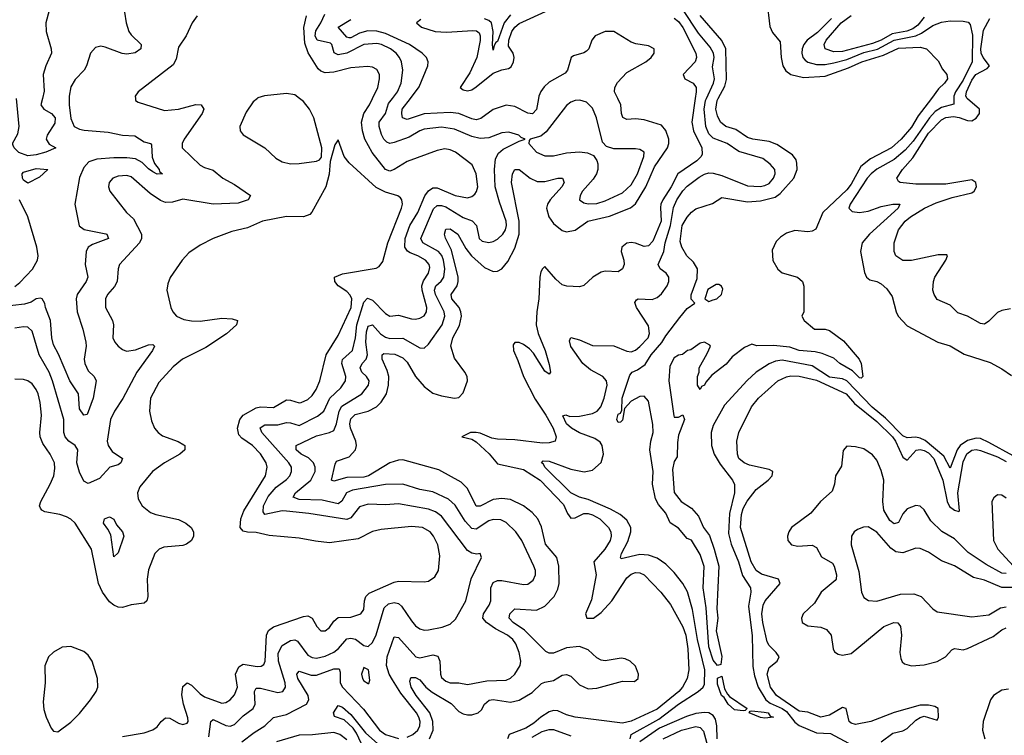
# Model space of a CAD drawing. Header units: inches. Extents: x 1694797 to 1849917, y 907313 to 1017959.
# Tile 447 of 656: x 1763353 to 1767921, y 967046 to 970365. Entities that reach past the tile are written whole.
import ezdxf

# ---------------------------------------------------------------- set-up
doc = ezdxf.new("R2010")
doc.units = ezdxf.units.IN
doc.header["$MEASUREMENT"] = 0
doc.layers.add('B7966', color=7, linetype='Continuous')
doc.layers.add('B7967', color=7, linetype='Continuous')

msp = doc.modelspace()

# ---------------------------------------------------------------- linework, layer by layer
at = {"layer": 'B7966', "color": 5}
for points, elevation in [([(1763582.7, 970000), (1763582.4, 969970), (1763590, 969906.8), (1763606.3, 969870), (1763630, 969856.6), (1763651.8, 969851.8), (1763763.6, 969843.6), (1763830, 969828.9), (1763886.7, 969826.7), (1763930, 969797.8), (1763959.3, 969790), (1763964.5, 969784.5), (1763967.9, 969727.9), (1763978, 969698), (1764000.3, 969670), (1764001.2, 969661.2), (1764014.8, 969650), (1763990, 969648.6), (1763970, 969658.9), (1763950, 969672.5), (1763921.7, 969701.7), (1763890, 969719.2), (1763850, 969724.6), (1763790, 969724.8), (1763710, 969718.7), (1763674.2, 969705.8), (1763650, 969679.4), (1763630, 969632.3), (1763608.6, 969510), (1763629.2, 969409.2), (1763651.4, 969391.4), (1763752.3, 969372.3), (1763757.3, 969370), (1763764.9, 969350), (1763690, 969321.8), (1763670, 969309.8), (1763660.7, 969290), (1763656.5, 969230), (1763669.6, 969170), (1763661.1, 969150), (1763619.3, 969090), (1763615.4, 969070), (1763618.8, 969010), (1763645.3, 968930), (1763659, 968870), (1763660.9, 968850), (1763652.1, 968790), (1763655.1, 968770), (1763670, 968736.9), (1763698, 968710), (1763708.3, 968690), (1763693.1, 968610), (1763666.5, 968533.5), (1763650, 968530.8), (1763630, 968559.7), (1763625, 968630), (1763584.8, 968690), (1763533.1, 968813.1), (1763510, 968856.9), (1763501.8, 968890), (1763495.6, 968970), (1763472, 969030), (1763468.9, 969048.9), (1763457.6, 969070), (1763450, 969073.8), (1763430, 969069.8), (1763405.4, 969054.6), (1763374.6, 969045.4), (1763267.6, 969032.4)], 640), ([(1763458.4, 970000), (1763451.6, 969970), (1763464.1, 969950), (1763500.6, 969930), (1763516.9, 969910), (1763515.6, 969884.4), (1763480.9, 969830), (1763475.2, 969810), (1763490, 969788.2), (1763521, 969770), (1763474.4, 969750), (1763430, 969737.7), (1763390, 969733.4), (1763348.9, 969748.9), (1763327.5, 969770), (1763322, 969782), (1763319.2, 969790), (1763344.1, 969835.9), (1763350.3, 969870), (1763338.5, 970000)], 620), ([(1763889.4, 970000), (1763890.8, 969990), (1763902.6, 969982.6), (1764024.1, 969944.1), (1764089.4, 969949.4), (1764170, 969972), (1764194.4, 969970), (1764207.3, 969950), (1764200.1, 969930), (1764116.3, 969810), (1764107.2, 969790), (1764106.5, 969770), (1764190.2, 969690), (1764210, 969678.7), (1764250, 969667.6), (1764294.7, 969630), (1764350, 969599.8), (1764423.7, 969550), (1764413.1, 969530), (1764366.5, 969513.5), (1764250, 969509), (1764110, 969532.5), (1764061.2, 969518.8), (1764030, 969517.7), (1764006.2, 969526.2), (1763958.3, 969558.3), (1763870, 969636.2), (1763850, 969642.8), (1763810, 969639.8), (1763785.5, 969630), (1763768.2, 969610), (1763764.4, 969590), (1763770.4, 969570), (1763848.4, 969470), (1763880.8, 969440.8), (1763917.8, 969370), (1763918, 969350), (1763908.4, 969330), (1763816.5, 969230), (1763809.2, 969210), (1763804.7, 969150), (1763792.6, 969127.4), (1763760.9, 969090), (1763751.3, 969070), (1763751.2, 969030), (1763783.8, 968970), (1763788.7, 968950), (1763785.3, 968890), (1763793.8, 968870), (1763810.2, 968850), (1763830, 968834.5), (1763847.9, 968827.9), (1763890, 968833.3), (1763950, 968856.6), (1763970, 968858.3), (1763978.9, 968850), (1763969.1, 968830), (1763896.1, 968730), (1763831.7, 968608.3), (1763792.2, 968550), (1763773.9, 968510), (1763759.4, 968410), (1763763.2, 968390), (1763781.6, 968361.6), (1763830.3, 968330), (1763822.4, 968310), (1763810, 968300.5), (1763770.5, 968289.5), (1763723.5, 968236.5), (1763670, 968214), (1763650, 968224), (1763630, 968266.6), (1763618.2, 968310), (1763621.9, 968370), (1763609.8, 968390), (1763581, 968410), (1763563.2, 968430), (1763557.9, 968450), (1763558, 968510), (1763505.6, 968690), (1763489.1, 968730), (1763442.9, 968810), (1763410, 968920.4), (1763390, 968938.1), (1763370, 968940.5), (1763330, 968933.7)], 660), ([(1764230, 967038.6), (1764239, 967110), (1764250, 967119.4), (1764310, 967092), (1764330, 967089.1), (1764350, 967096.4), (1764390, 967136.2), (1764436, 967170), (1764444.6, 967190), (1764441.7, 967250), (1764450, 967264.7), (1764470, 967264.5), (1764550, 967243.9), (1764574.4, 967250), (1764586, 967270), (1764584.4, 967290), (1764553.4, 967390), (1764552.4, 967427.6), (1764570, 967463), (1764610, 967485.1), (1764630, 967489.4), (1764642.5, 967482.5), (1764690, 967418.3), (1764710, 967406.4), (1764730, 967403.6), (1764770, 967413.8), (1764810, 967431.8), (1764831.6, 967448.4), (1764870, 967493.3), (1764890, 967496.3), (1764911.2, 967491.2), (1764950, 967463.2), (1764970, 967457.3), (1764990, 967476.9), (1765007.2, 967512.8), (1765043.3, 967636.7), (1765064.6, 967655.4), (1765090, 967662.2), (1765110, 967656.6), (1765124.8, 967644.8), (1765170, 967576.9), (1765190, 967554.4), (1765210, 967540.2), (1765230, 967533.7), (1765250, 967534.5), (1765312.4, 967547.6), (1765350, 967561.1), (1765374.9, 967585.1), (1765422.9, 967670), (1765448, 967772), (1765496.2, 967870), (1765489.3, 967889.3), (1765474.6, 967885.4), (1765450, 967890.6), (1765430, 967902.6), (1765310, 968061.9), (1765282.8, 968082.8), (1765250, 968095.2), (1765110, 968118.8), (1765050, 968115.4), (1764970, 968118.2), (1764930, 968104.9), (1764890, 968055), (1764870, 968046.9), (1764694.6, 968074.6), (1764590, 968085.9), (1764570, 968086.6), (1764490.7, 968070.7), (1764481.8, 968081.8), (1764484.8, 968110), (1764505.8, 968154.2), (1764543.4, 968196.6), (1764590, 968232.8), (1764605.6, 968250), (1764614.7, 968270), (1764613.5, 968290), (1764600.9, 968310), (1764476.2, 968450), (1764468.5, 968471.5), (1764490, 968485.8), (1764550, 968485.9), (1764590, 968496.5), (1764610, 968495.5), (1764650, 968483.3), (1764734.6, 968525.4), (1764763.9, 968550), (1764791.1, 968610), (1764842.7, 968657.3), (1764864.5, 968690), (1764866.3, 968710), (1764846.7, 968770), (1764851, 968789), (1764897.6, 968830), (1764911.3, 968888.7), (1764916.5, 968950), (1764950, 969054.5), (1764967.1, 969072.9), (1764990, 969064.1), (1765050, 969002.3), (1765070, 968990.2), (1765110, 968994.8), (1765170, 968977.6), (1765190, 968976.6), (1765210, 968980.5), (1765230, 968991.3), (1765240.8, 969010), (1765241.7, 969030), (1765219.5, 969110), (1765219, 969130), (1765226.5, 969153.5), (1765250.3, 969190), (1765255.1, 969215.1), (1765252.4, 969230), (1765235.2, 969250), (1765200.3, 969270), (1765163.9, 969283.9), (1765151.9, 969291.9), (1765140.1, 969310), (1765140.7, 969350), (1765162.7, 969410), (1765200.4, 969470), (1765232.5, 969547.5), (1765250, 969571.7), (1765270, 969584.8), (1765290, 969585), (1765372.9, 969550), (1765430, 969538.7), (1765450, 969544.1), (1765464.7, 969555.3), (1765472.7, 969567.3), (1765477.8, 969590), (1765470, 969649.6), (1765452.2, 969692.2), (1765374.2, 969750), (1765350, 969761.9), (1765325.1, 969765.1), (1765290, 969758.6), (1765150, 969707.6), (1765090, 969669.9), (1765070, 969662.6), (1765049.6, 969669.6), (1764988.2, 969748.2), (1764954.9, 969810), (1764943, 969850), (1764938.9, 969890), (1764949.5, 969930), (1764976.4, 969970), (1764990.4, 970000)], 660), ([(1764456, 970000), (1764435.8, 969984.2), (1764404.1, 969935.9), (1764374, 969870), (1764376.4, 969850), (1764390.3, 969830.3), (1764490, 969770.3), (1764542, 969722), (1764570, 969704.9), (1764610, 969696.9), (1764650, 969697.4), (1764730, 969708.2), (1764744.5, 969715.5), (1764752.5, 969727.5), (1764754.5, 969770), (1764718.3, 969910), (1764697.7, 969950), (1764670, 969985.5), (1764650.8, 970000)], 680), ([(1765150, 967037.1), (1765177.5, 967050), (1765200.2, 967070), (1765209.9, 967090), (1765210.6, 967110), (1765204.6, 967130), (1765193.6, 967150), (1765121.8, 967241.8), (1765082.7, 967302.7), (1765066.6, 967330), (1765054.4, 967370), (1765057.7, 967410), (1765090, 967502.4), (1765110, 967499), (1765190.5, 967410.5), (1765210, 967404.7), (1765270, 967418.8), (1765293.1, 967413.1), (1765302.7, 967390), (1765305, 967330), (1765310, 967314), (1765330, 967296.6), (1765350, 967290.1), (1765390, 967289.4), (1765430, 967281.2), (1765520.7, 967299.3), (1765610, 967302.2), (1765630, 967311), (1765650.8, 967329.2), (1765674.6, 967370), (1765677.3, 967390), (1765669.9, 967430), (1765654.2, 967470), (1765640.4, 967490), (1765616.3, 967510), (1765559.7, 967539.7), (1765518.1, 967570), (1765501.6, 967590), (1765504.3, 967610), (1765531.2, 967650), (1765538.5, 967670), (1765538.6, 967730), (1765550, 967754.6), (1765570, 967763.6), (1765590, 967763.8), (1765690, 967745.2), (1765710, 967746.4), (1765734.8, 967765.2), (1765746, 967790), (1765745.3, 967810), (1765738.2, 967830), (1765682.4, 967950), (1765654.8, 967990), (1765610, 968033.7), (1765585.7, 968045.7), (1765550, 968047.2), (1765530, 968040.2), (1765470, 968002.1), (1765450, 968005.7), (1765419.5, 968039.5), (1765373.3, 968113.3), (1765341.7, 968141.7), (1765270, 968174.6), (1765210, 968186.7), (1765130, 968210.4), (1765049.4, 968209.4), (1764896.3, 968183.7), (1764869.3, 968170.7), (1764847.6, 968132.4), (1764830, 968119.3), (1764755.8, 968135.8), (1764650, 968139), (1764621.6, 968150), (1764632.8, 968170), (1764703.1, 968230), (1764724, 968270), (1764724, 968290), (1764715.8, 968310), (1764692.5, 968332.5), (1764658.6, 968350), (1764635.6, 968370), (1764635.6, 968390), (1764730, 968435.5), (1764790, 968450.1), (1764810, 968460.2), (1764823, 968490), (1764835.3, 968550), (1764846.8, 968573.2), (1764940.9, 968630), (1764971.2, 968670), (1764974.4, 968690), (1764961.7, 968710), (1764940.8, 968730), (1764931.8, 968750), (1764941.8, 968770), (1764959.9, 968790), (1764965.9, 968810), (1764958.3, 968870), (1764962.5, 968917.5), (1764970, 968944.1), (1764990, 968948.9), (1765027.6, 968907.6), (1765050, 968891.8), (1765070, 968886.4), (1765130, 968888.5), (1765210, 968842.5), (1765230, 968840.8), (1765250, 968859.6), (1765312.3, 968950), (1765325.3, 968990), (1765322.5, 969010), (1765282.6, 969090), (1765277.9, 969110), (1765284.2, 969130), (1765308.6, 969151.4), (1765321.3, 969170), (1765325.7, 969210), (1765319.4, 969250), (1765311.1, 969271.1), (1765296.5, 969290), (1765223.4, 969330), (1765214.3, 969350), (1765272.4, 969487.6), (1765290, 969502.8), (1765310, 969503.3), (1765330, 969497.3), (1765410, 969447.4), (1765451.7, 969431.7), (1765471.7, 969410), (1765483.9, 969350), (1765497.9, 969337.9), (1765530, 969331.7), (1765550, 969335.8), (1765570, 969347), (1765595.2, 969370), (1765607.4, 969390), (1765611.5, 969410), (1765610, 969431.1), (1765578.3, 969518.3), (1765559.1, 969590), (1765555.8, 969670), (1765561.2, 969718.8), (1765574.5, 969745.5), (1765595.8, 969764.2), (1765670, 969802), (1765698, 969810), (1765679.1, 969819.1), (1765669.4, 969830), (1765622.9, 969842.9), (1765590, 969839.8), (1765530, 969816.3), (1765490, 969814.5), (1765450, 969822.9), (1765370, 969856.9), (1765310, 969866.6), (1765230, 969856.4), (1765210, 969849.9), (1765159.7, 969820.3), (1765090, 969795.7), (1765070, 969791.1), (1765056.7, 969796.7), (1765042.7, 969810), (1765032.1, 969832.1), (1765021, 969870), (1765020.6, 969890), (1765050.2, 969929.8), (1765064.4, 969975.6), (1765082.8, 970000)], 640), ([(1765254.7, 967030), (1765270.7, 967070), (1765270.2, 967110), (1765256.1, 967150), (1765193, 967230), (1765168.5, 967270), (1765163, 967297), (1765167.1, 967312.9), (1765170, 967314), (1765190, 967314), (1765210, 967303), (1765237.6, 967270), (1765266.5, 967246.5), (1765354, 967194), (1765390, 967156.6), (1765410, 967145.2), (1765430, 967140.3), (1765450, 967140.5), (1765479.4, 967150), (1765495, 967165), (1765510, 967191), (1765530.4, 967209.6), (1765550, 967211.7), (1765630, 967199.6), (1765670, 967209.1), (1765730, 967244.2), (1765774.2, 967285.8), (1765790, 967293.3), (1765830, 967300.8), (1765870, 967325.6), (1765890, 967327.7), (1765910, 967320.5), (1765950, 967280.6), (1765990, 967261.4), (1766030, 967264), (1766150, 967296.5), (1766204.8, 967295.2), (1766222, 967310), (1766223.6, 967330), (1766210, 967366), (1766184.5, 967390), (1766161.5, 967401.5), (1766144, 967404), (1766070, 967391.4), (1766050, 967395), (1766030, 967405), (1765990, 967442.1), (1765950, 967457.2), (1765890, 967452), (1765830, 967427.4), (1765810, 967427.5), (1765794.6, 967434.6), (1765694.3, 967534.3), (1765642.4, 967570), (1765624.1, 967590), (1765626.7, 967610), (1765650, 967632.8), (1765750, 967626.5), (1765790, 967645.5), (1765832.7, 967690), (1765850, 967723.1), (1765855.4, 967750), (1765854.2, 967830), (1765844.6, 967870), (1765792.2, 967932.2), (1765773.1, 968013.1), (1765757.4, 968050), (1765730, 968079.3), (1765689.8, 968110), (1765630, 968138.9), (1765590, 968143.6), (1765550, 968139.1), (1765490, 968108.4), (1765470, 968108.4), (1765430, 968190.8), (1765400.6, 968220.6), (1765297, 968277), (1765130, 968322.9), (1765110, 968322.7), (1765070, 968309.9), (1764971.8, 968250), (1764950, 968242.6), (1764870, 968241.8), (1764810, 968225.2), (1764799.7, 968230), (1764816.3, 968303.7), (1764823.3, 968316.7), (1764881.9, 968338.1), (1764910.4, 968370), (1764914.9, 968390), (1764912.3, 968410), (1764887.1, 968470), (1764884.9, 968490), (1764890, 968513), (1764910, 968533.4), (1764970.2, 968549.8), (1765007.9, 968570), (1765030, 968591.3), (1765054.4, 968630), (1765063.8, 968670), (1765064.8, 968710), (1765057.9, 968737.9), (1765035.2, 968790), (1765034, 968810), (1765042.6, 968817.4), (1765093.1, 968813.1), (1765130, 968797.2), (1765150, 968776.6), (1765190, 968710.8), (1765230, 968663.3), (1765270, 968632.8), (1765310, 968620.1), (1765370, 968610.2), (1765390, 968612.7), (1765410, 968634), (1765430.8, 968690), (1765428.7, 968710), (1765418.7, 968730), (1765370, 968795.1), (1765353.6, 968850), (1765362.3, 968890), (1765394, 968946), (1765402.1, 968990), (1765400.3, 969010), (1765391.2, 969030), (1765358.1, 969070), (1765355.2, 969090), (1765382.2, 969130), (1765387.7, 969150), (1765386.5, 969170), (1765356.4, 969296.4), (1765327.7, 969352.3), (1765323.4, 969370), (1765330, 969393.6), (1765350, 969395.5), (1765385, 969370), (1765423.3, 969303.3), (1765449.4, 969269.4), (1765510, 969215.7), (1765550, 969197), (1765570, 969198.8), (1765590, 969210.1), (1765617.1, 969242.9), (1765650, 969305.4), (1765669.9, 969370), (1765669.7, 969430), (1765635.2, 969610), (1765638.7, 969650), (1765650, 969670.2), (1765670, 969670.1), (1765721, 969630), (1765754.5, 969614.5), (1765790, 969613.9), (1765849.2, 969629.2), (1765871.8, 969630), (1765878.3, 969610), (1765868.1, 969590), (1765814.2, 969530), (1765801.5, 969510), (1765796.4, 969490), (1765808.4, 969450), (1765830, 969419.2), (1765870, 969387.7), (1765890, 969381.6), (1765930, 969388.2), (1765988.9, 969431.1), (1766090, 969452.9), (1766187.4, 969492.6), (1766210, 969511.4), (1766257.3, 969590), (1766297.8, 969682.2), (1766358.2, 969770), (1766364.8, 969790), (1766364.3, 969810), (1766350, 969851.1), (1766330, 969875.7), (1766250, 969900.2), (1766210, 969904.8), (1766170, 969902.3), (1766151, 969911), (1766144.9, 969930), (1766141.6, 969970), (1766127.3, 970000)], 620), ([(1765759.5, 970000), (1765750, 969947.6), (1765731.4, 969928.6), (1765710, 969931.5), (1765650, 969962.3), (1765610, 969967.7), (1765550, 969948.9), (1765493.1, 969906.9), (1765470, 969900.8), (1765450, 969904.3), (1765390, 969929.6), (1765350, 969934.6), (1765230, 969928.3), (1765150, 969902.5), (1765129.2, 969909.2), (1765125.1, 969930), (1765128, 969950), (1765165.5, 970000)], 620), ([(1766487, 970000), (1766470.8, 969890), (1766479.1, 969850), (1766517.9, 969770), (1766518.9, 969741.1), (1766515.3, 969730), (1766495.2, 969710), (1766406.7, 969650), (1766375.9, 969590), (1766336.5, 969530), (1766327.4, 969510), (1766325.9, 969494.1), (1766328.5, 969430), (1766290, 969337.4), (1766270, 969316.6), (1766250, 969313.4), (1766210, 969328.1), (1766190, 969330.9), (1766170, 969327.7), (1766146.1, 969310), (1766144, 969290), (1766156.3, 969250), (1766157.5, 969230), (1766150, 969209), (1766130, 969196.2), (1766070, 969197.9), (1766050, 969193.4), (1766011.9, 969170), (1765970, 969131.7), (1765950, 969125.2), (1765890.9, 969129.1), (1765870, 969135.4), (1765840.8, 969160.8), (1765790, 969220.9), (1765778.3, 969210), (1765770, 969195.5), (1765766.3, 969170), (1765761.9, 969070), (1765751.6, 969010), (1765749.2, 968950), (1765758.4, 968910), (1765790.6, 968830), (1765810, 968765.2), (1765816.3, 968730), (1765810, 968721.6), (1765790, 968734.4), (1765737.5, 968817.5), (1765718.1, 968838.1), (1765690, 968859), (1765670, 968867.3), (1765650, 968867), (1765642.4, 968857.6), (1765643.9, 968830), (1765664.6, 968784.6), (1765690, 968710), (1765744.2, 968604.2), (1765793.9, 968530), (1765827.3, 968470), (1765842.3, 968430), (1765836.9, 968410), (1765810, 968401.7), (1765778.4, 968401.6), (1765650, 968416.5), (1765570, 968419.4), (1765543.7, 968423.7), (1765490, 968447.7), (1765470, 968451.1), (1765443.7, 968450), (1765404.7, 968430), (1765450, 968419.2), (1765470, 968407), (1765531.2, 968351.2), (1765570, 968304.4), (1765690, 968279.1), (1765768.4, 968230), (1765876, 968116), (1765894.7, 968074.7), (1765910, 968053), (1765930, 968055.4), (1765970, 968074.6), (1765990, 968074.5), (1766010, 968069), (1766044.1, 968050), (1766085, 968010), (1766095.2, 967990), (1766096.7, 967970), (1766092, 967950), (1766067.7, 967910), (1766017.2, 967850), (1766027.7, 967790), (1766005.8, 967674.2), (1765977.4, 967610), (1765984.7, 967590), (1766014.7, 967590), (1766050, 967615.9), (1766099.7, 967670), (1766170, 967777), (1766190, 967794.1), (1766210, 967801), (1766230, 967799), (1766250.8, 967790), (1766327.2, 967710), (1766372.8, 967652.8), (1766430, 967549.8), (1766443, 967510), (1766452.6, 967447.4), (1766456.7, 967350), (1766449.4, 967310), (1766428.1, 967270), (1766410.3, 967250), (1766310, 967167.7), (1766190, 967111.4), (1766150, 967102), (1765930, 967130.9), (1765890, 967140.8), (1765850, 967159.2), (1765830, 967160.6), (1765810, 967154.2), (1765770, 967130.4), (1765737.8, 967102.2), (1765701.3, 967078.7), (1765623.1, 967050), (1765616.4, 967030)], 580), ([(1766185.7, 967030), (1766189.8, 967050), (1766318.8, 967121.2), (1766410, 967191.1), (1766500.9, 967250), (1766524.5, 967270), (1766530, 967282.8), (1766531.6, 967350), (1766497.8, 967490), (1766473.7, 967630), (1766450.7, 967710.7), (1766430.2, 967750.2), (1766390, 967801), (1766350, 967839.2), (1766310, 967867.7), (1766270, 967882.2), (1766230, 967884.8), (1766144.1, 967864.1), (1766139.8, 967870), (1766144.4, 967890), (1766175, 967945), (1766188.6, 967990), (1766187.7, 968010), (1766170, 968044.1), (1766139, 968070), (1766094.6, 968094.6), (1765990, 968138.9), (1765949.9, 968149.9), (1765910, 968169.9), (1765788.7, 968290), (1765783, 968303), (1765773.7, 968310), (1765781.4, 968318.6), (1765810, 968317.6), (1765910, 968280.3), (1765971.6, 968268.4), (1766010, 968275.6), (1766050, 968311.3), (1766062, 968350), (1766055, 968390), (1766045.3, 968405.3), (1766021.8, 968421.8), (1765950, 968448.5), (1765912.9, 968470), (1765889.5, 968490), (1765872.7, 968527.3), (1765887.5, 968532.5), (1765905.1, 968525.1), (1765950, 968526.5), (1766010, 968539), (1766031.4, 968550), (1766049.1, 968570), (1766064.7, 968610), (1766078.2, 968670), (1766075, 968690), (1766058.5, 968710), (1766000.9, 968740.9), (1765966, 968770), (1765910, 968849.7), (1765904.5, 968875.5), (1765910, 968890.3), (1765950, 968880.2), (1766010, 968854.5), (1766110, 968851.6), (1766170, 968827.5), (1766190, 968825), (1766210, 968832.5), (1766230, 968848.9), (1766268.6, 968890), (1766274.8, 968910), (1766270, 968945.4), (1766214.6, 969030), (1766207.4, 969052.6), (1766214.1, 969065.9), (1766222.7, 969070), (1766287.9, 969067.9), (1766310, 969076.6), (1766330, 969093.3), (1766357, 969130), (1766364.7, 969150), (1766365.2, 969170), (1766352.7, 969190), (1766324.4, 969210), (1766315.7, 969230), (1766341.1, 969290), (1766348.2, 969330), (1766372.7, 969410), (1766385.8, 969494.2), (1766402.2, 969530), (1766430, 969570.6), (1766450, 969592.2), (1766505.7, 969634.3), (1766530, 969648.9), (1766550, 969654), (1766570, 969653.5), (1766610, 969642.7), (1766730, 969594.9), (1766788.9, 969591.1), (1766810, 969595.4), (1766830, 969605.7), (1766850.4, 969630), (1766858.5, 969650), (1766856.5, 969670), (1766835.3, 969695.3), (1766800.9, 969720.9), (1766690, 969753.5), (1766635.5, 969790), (1766570, 969816), (1766550, 969835.7), (1766535.8, 969870), (1766528.2, 969950), (1766534.8, 969990), (1766539.4, 970000)], 560), ([(1767582.6, 970000), (1767521.6, 969918.4), (1767490, 969865.8), (1767442.8, 969810), (1767397.2, 969770), (1767300.6, 969719.4), (1767255.6, 969684.4), (1767210, 969601.3), (1767190, 969576), (1767079.8, 969470), (1767047.2, 969392.8), (1767030, 969383.6), (1767010, 969380.5), (1766950, 969387.4), (1766910, 969374), (1766883.1, 969356.9), (1766863.3, 969336.7), (1766844, 969296), (1766847.7, 969247.7), (1766870, 969207.9), (1766890, 969190.2), (1766962, 969170), (1766984.7, 969150), (1766991.6, 969128.4), (1766991.3, 969010), (1766982, 968990), (1766992, 968970), (1767041, 968930), (1767090, 968929.1), (1767110, 968922.7), (1767175.8, 968875.8), (1767247.7, 968790), (1767256.5, 968770), (1767265.5, 968710), (1767256.9, 968703.1), (1767250, 968704.4), (1767216.8, 968736.8), (1767158, 968770), (1767130, 968794.5), (1767076.3, 968816.3), (1767043.8, 968823.8), (1766970, 968829.9), (1766925.5, 968845.5), (1766850, 968854), (1766772.5, 968852.5), (1766750, 968859.5), (1766715.8, 968844.2), (1766659.2, 968800.8), (1766630, 968767.3), (1766564.5, 968715.5), (1766536.3, 968683.7), (1766530, 968669.2), (1766516, 968664), (1766510, 968649), (1766498, 968670), (1766498, 968710), (1766506, 968730), (1766506, 968750), (1766543.1, 968816.9), (1766558, 968850), (1766554.6, 968854.6), (1766530, 968868.7), (1766510, 968864), (1766466.7, 968833.3), (1766452, 968830), (1766427.9, 968812.1), (1766410, 968808.7), (1766390, 968797.2), (1766370, 968758), (1766364.4, 968690), (1766388.1, 968528.1), (1766390, 968521), (1766410, 968521), (1766430, 968532), (1766437.3, 968510), (1766410, 968438), (1766404.4, 968404.4), (1766402.8, 968337.2), (1766390, 968315.3), (1766381.4, 968278.6), (1766390, 968172), (1766422, 968130), (1766470, 968098.9), (1766501.6, 968061.6), (1766525, 968010), (1766553.2, 967973.2), (1766575.5, 967910), (1766595.9, 967830), (1766587.5, 967632.5), (1766591.5, 967590), (1766584.5, 967530), (1766611.1, 967411.1), (1766605.9, 967374.1), (1766590, 967369.7), (1766570, 967393.8), (1766550, 967456.9), (1766537.1, 967637.1), (1766523.2, 967730), (1766528.5, 967828.5), (1766510, 967884.5), (1766470, 967951.2), (1766450, 967959.5), (1766410, 968006.6), (1766371.2, 968031.2), (1766350, 968076.4), (1766316.1, 968116.1), (1766302.9, 968142.9), (1766289, 968210), (1766291.6, 968270), (1766277, 968370), (1766280.8, 968410), (1766291.2, 968450), (1766290, 968488), (1766270, 968595.3), (1766250, 968619), (1766230, 968618), (1766190, 968596.4), (1766158.8, 968561.2), (1766150, 968508), (1766141, 968499), (1766130, 968496), (1766123, 968510), (1766130, 968535.5), (1766139.7, 968540.3), (1766146.2, 968553.8), (1766148.6, 968610), (1766183.3, 968716.7), (1766194.8, 968730), (1766219.6, 968740.4), (1766254.6, 968765.4), (1766283.4, 968810), (1766332.1, 968867.9), (1766350, 968899.1), (1766416.1, 968983.9), (1766450, 969024.7), (1766486, 969050), (1766468.7, 969068.7), (1766469, 969089), (1766496.2, 969163.8), (1766498.4, 969210), (1766479.8, 969239.8), (1766448.2, 969270), (1766424.7, 969310), (1766416.6, 969336.6), (1766427.2, 969410), (1766450, 969448.9), (1766470, 969472.7), (1766490, 969487), (1766566.9, 969513.1), (1766610, 969539.5), (1766730, 969520.1), (1766790, 969524.5), (1766858.6, 969541.4), (1766881.9, 969558.1), (1766944.9, 969630), (1766959.6, 969670), (1766959.1, 969699.1), (1766954.7, 969714.7), (1766938.4, 969738.4), (1766865.4, 969785.4), (1766830, 969799.9), (1766754.5, 969810), (1766730, 969818), (1766675.9, 969855.9), (1766629.8, 969870), (1766604.7, 969890), (1766590, 969919.2), (1766583.1, 969950), (1766589, 969990), (1766594.3, 970000)], 540), ([(1767686.7, 970000), (1767686.6, 969973.4), (1767630, 969958.3), (1767600.9, 969939.1), (1767573.3, 969910), (1767498, 969802), (1767460.6, 969759.4), (1767410, 969716.5), (1767330, 969672.2), (1767303, 969650), (1767285.2, 969630), (1767206, 969510), (1767199.8, 969490), (1767214.5, 969474.5), (1767250, 969470.1), (1767290, 969477), (1767350, 969498), (1767403.7, 969510), (1767436.4, 969510), (1767428.2, 969490), (1767295.8, 969370), (1767261, 969330), (1767254.4, 969290), (1767272.5, 969192.5), (1767282.4, 969170), (1767297.7, 969157.7), (1767330, 969150.2), (1767350, 969139.5), (1767376.1, 969116.1), (1767400.9, 969080.9), (1767419, 969010), (1767429.4, 968990), (1767470, 968945.5), (1767612.7, 968870), (1767670, 968852.2), (1767734.3, 968814.3), (1767854.8, 968774.8), (1767910, 968745.9), (1767954.8, 968714.8)], 560), ([(1767950, 969023.1), (1767910, 969016), (1767890, 969006.7), (1767850, 968966), (1767830, 968953.4), (1767810, 968956.1), (1767750, 968989.4), (1767705.9, 969005.9), (1767670, 969041.1), (1767610, 969067.2), (1767595.2, 969090), (1767590.2, 969110), (1767592.2, 969150), (1767599.3, 969170), (1767650.2, 969250), (1767657.4, 969270), (1767654.5, 969274.5), (1767615, 969275), (1767490, 969247.5), (1767450, 969248.7), (1767417.7, 969270), (1767410.1, 969290), (1767410.1, 969330), (1767430.1, 969390), (1767461.5, 969430), (1767485.6, 969450), (1767550.1, 969490), (1767604.5, 969515.5), (1767679.2, 969540.8), (1767770, 969561.8), (1767780.9, 969570), (1767791.9, 969590), (1767789, 969609), (1767770, 969621.5), (1767650, 969601.7), (1767510, 969602.5), (1767437.3, 969610), (1767430, 969614.9), (1767422.8, 969630), (1767448.4, 969670), (1767496.3, 969723.7), (1767570, 969838.8), (1767630, 969900.5), (1767650, 969911.1), (1767684.7, 969915.3), (1767711.9, 969911.9), (1767750, 969896.9), (1767770, 969896.3), (1767790, 969907.9), (1767806.1, 969930), (1767806.2, 969950), (1767750, 969997), (1767748.5, 970000)], 580), ([(1763830, 967040.6), (1763930, 967057.7), (1763970, 967072.1), (1763990, 967085.1), (1764010, 967110.9), (1764030, 967127.8), (1764050, 967126.3), (1764090, 967101.9), (1764110, 967096.3), (1764130, 967103.1), (1764134.6, 967110), (1764133.4, 967126.6), (1764112.6, 967190), (1764105.8, 967234.2), (1764110, 967272.9), (1764130, 967289.3), (1764150, 967277.9), (1764190, 967238.3), (1764210, 967225.3), (1764290, 967195.7), (1764310, 967198.9), (1764329.5, 967210.5), (1764350, 967233.4), (1764364, 967270), (1764354.7, 967330), (1764370, 967364.1), (1764390, 967376.4), (1764455.1, 967364.9), (1764473.6, 967366.4), (1764485.9, 967374.1), (1764492.3, 967390), (1764497.7, 967510), (1764507.8, 967532.2), (1764530, 967549.6), (1764670, 967597.4), (1764690, 967599.9), (1764710.1, 967590), (1764731.2, 967551.2), (1764750, 967531.2), (1764770, 967531), (1764790, 967545.6), (1764810, 967575.2), (1764830, 967591.7), (1764890, 967594.5), (1764935.1, 967610), (1764949.9, 967630.1), (1764952.6, 967670), (1764958.8, 967690), (1764974.9, 967705.1), (1765090, 967756.6), (1765110, 967760.5), (1765230, 967757.3), (1765250, 967760.9), (1765279, 967781), (1765295.3, 967810), (1765301.5, 967878.5), (1765292.7, 967930), (1765272.7, 967970), (1765257, 967990), (1765222, 968010), (1765170, 968013.9), (1765030, 968000.2), (1764990, 967990.5), (1764922.8, 967957.2), (1764790, 967938.9), (1764725.7, 967945.7), (1764650, 967960.6), (1764510, 967973.4), (1764450, 967986.2), (1764410, 967987.4), (1764390, 967992.5), (1764375.7, 968010), (1764378.5, 968050), (1764393.1, 968086.9), (1764492.9, 968250), (1764501.6, 968290), (1764496.9, 968310), (1764470, 968351.8), (1764432.5, 968390), (1764383.7, 968423.7), (1764370, 968439), (1764363.3, 968470), (1764374.1, 968510), (1764390, 968530.6), (1764450, 968565.2), (1764470, 968569.7), (1764530, 968565.9), (1764590, 968601.1), (1764610, 968600.1), (1764650, 968588.2), (1764659.3, 968590), (1764690, 968603.7), (1764710, 968622.3), (1764728.4, 968650), (1764745.8, 968690), (1764775.4, 968810), (1764830, 968899.6), (1764890.3, 969030.3), (1764893.1, 969070), (1764886.8, 969086.8), (1764870, 969103.7), (1764829.8, 969130), (1764814.8, 969150), (1764814, 969170), (1764850, 969186), (1765007.3, 969212.7), (1765020.1, 969219.9), (1765037.3, 969242.7), (1765060.2, 969330), (1765123.6, 969490), (1765128.3, 969510), (1765125.6, 969530), (1765119, 969539), (1765107.9, 969547.9), (1765050, 969564.9), (1765007.3, 969587.3), (1764881.2, 969701.2), (1764858.4, 969730), (1764830, 969808), (1764815.3, 969784.7), (1764793.4, 969706.6), (1764788.7, 969648.7), (1764773.8, 969590), (1764708.6, 969471.4), (1764699, 969461), (1764670.2, 969449.8), (1764590, 969452.7), (1764478.8, 969430), (1764410, 969399.4), (1764337.8, 969382.2), (1764250, 969349.7), (1764190, 969318.9), (1764137.1, 969282.9), (1764106.7, 969250), (1764050.3, 969169.7), (1764039.9, 969140.1), (1764035.8, 969110), (1764053.7, 969030), (1764063.1, 969010), (1764080.4, 968990), (1764115, 968975), (1764150, 968967.6), (1764190, 968966.5), (1764290, 968980.5), (1764338, 968978), (1764363, 968970), (1764358.9, 968950), (1764311.7, 968908.3), (1764215.9, 968844.1), (1764108.9, 968790), (1764065.3, 968754.7), (1763997.7, 968682.3), (1763959.3, 968610), (1763954.7, 968550), (1763963.9, 968503.9), (1763978.3, 968470), (1763995.3, 968450), (1764015.5, 968435.5), (1764088.1, 968408.1), (1764113.8, 968393.8), (1764118.7, 968390), (1764119, 968370), (1764096.5, 968350), (1764024.9, 968310), (1763969.1, 968270), (1763910, 968198.7), (1763900.2, 968170), (1763902.9, 968142.9), (1763921.7, 968110), (1763960, 968080), (1763984, 968070), (1764090, 968047.6), (1764124.2, 968030), (1764148.9, 968010), (1764159, 967990), (1764159.6, 967970), (1764150.1, 967949.9), (1764127.3, 967932.7), (1764110, 967926.8), (1764021.2, 967918.8), (1764000.4, 967910), (1763980.2, 967890), (1763950, 967813.2), (1763944.8, 967770), (1763947.6, 967690), (1763942, 967670), (1763930, 967658.7), (1763870, 967651.2), (1763830, 967639.2), (1763810, 967640.5), (1763790, 967649.3), (1763770, 967665.4), (1763736.4, 967710), (1763719.2, 967750), (1763686.6, 967910), (1763610, 968029.8), (1763590, 968049.2), (1763570, 968059.6), (1763538.4, 968070), (1763470, 968082.8), (1763456, 968090), (1763450, 968098.7), (1763445.4, 968110), (1763450.6, 968130), (1763494.5, 968210), (1763511.2, 968250), (1763516.3, 968283.7), (1763514.1, 968310), (1763495, 968350), (1763460.1, 968400.1), (1763448.5, 968430), (1763446, 968450), (1763454.5, 968530), (1763447.7, 968590), (1763437.9, 968630), (1763429.9, 968649.9), (1763410, 968676.1), (1763390, 968689.8), (1763370, 968696.4), (1763330, 968697.7)], 680), ([(1763330, 969127.8), (1763353.8, 969146.2), (1763412.8, 969207.2), (1763435.3, 969250), (1763437.8, 969270), (1763433, 969310), (1763390.9, 969450), (1763352.1, 969530)], 640), ([(1767961.9, 968341.9), (1767850, 968404.6), (1767810, 968422), (1767790, 968424.7), (1767750, 968413.1), (1767716.9, 968390), (1767703.1, 968370), (1767670, 968284.6), (1767640.3, 968340.3), (1767553.6, 968413.6), (1767530, 968424.6), (1767510, 968428.1), (1767470, 968425.6), (1767450, 968435.4), (1767370, 968517.5), (1767308.5, 968568.5), (1767190, 968690.2), (1767170, 968698.6), (1767110, 968706.3), (1767030, 968759.7), (1766890, 968785.1), (1766859.6, 968780.4), (1766830, 968768.9), (1766770.1, 968730), (1766728, 968692), (1766622.7, 968577.3), (1766570, 968482.3), (1766560.4, 968450), (1766562.3, 968390), (1766575.3, 968350), (1766602.9, 968302.9), (1766660.6, 968230), (1766669.5, 968209.5), (1766669.5, 968170), (1766645.6, 968074.4), (1766642.2, 967982.2), (1766653.1, 967933.1), (1766687.2, 967850), (1766706.6, 967786.6), (1766743, 967730), (1766745.5, 967710), (1766734.6, 967645.4), (1766752, 967508), (1766755.1, 967364.9), (1766761.8, 967321.8), (1766779.2, 967270), (1766814.4, 967210), (1766835.3, 967195.3), (1766890, 967170.8), (1766910, 967155.9), (1766950, 967106.4), (1766970, 967091.7), (1767050, 967057.9), (1767115.1, 967055.1), (1767198.3, 967010)], 560), ([(1767350, 967016.1), (1767404.3, 967055.7), (1767450, 967067.6), (1767470, 967077.9), (1767510, 967117), (1767530, 967129.3), (1767550, 967134.4), (1767610, 967116.9), (1767615.1, 967130), (1767614.6, 967170), (1767599.3, 967179.3), (1767570, 967186.1), (1767530, 967185.3), (1767410, 967152.3), (1767301.5, 967110), (1767230, 967096.6), (1767210, 967101.8), (1767200.8, 967110), (1767188, 967170), (1767170, 967174.8), (1767110, 967139.4), (1767070, 967130.1), (1767010, 967153.1), (1766970, 967157.3), (1766864.6, 967230), (1766836.5, 967270), (1766820.6, 967330), (1766830, 967359.9), (1766866.6, 967390), (1766876.3, 967410), (1766862.8, 967430), (1766830, 967461.9), (1766820.3, 967480.3), (1766800.6, 967570), (1766796.6, 967610), (1766802, 967650), (1766811.8, 967670), (1766881.7, 967750), (1766873.4, 967770), (1766793.9, 967793.9), (1766769.6, 967810), (1766746.1, 967850), (1766696.5, 968010), (1766701.4, 968070), (1766710, 968098.3), (1766727.8, 968132.2), (1766770, 968186.8), (1766825.9, 968230), (1766844.3, 968250), (1766847.2, 968270), (1766830, 968279.3), (1766739.4, 968299.4), (1766714.4, 968310), (1766689.4, 968330), (1766682.7, 968350), (1766680.5, 968410), (1766690.1, 968450), (1766748.2, 968570), (1766780.7, 968610), (1766870, 968689.3), (1766910, 968708.9), (1766930, 968713.2), (1766970, 968711.7), (1767050, 968693.5), (1767186.7, 968630), (1767225.4, 968585.4), (1767330, 968500.8), (1767402.5, 968430), (1767415.9, 968410), (1767450, 968335.5), (1767470, 968322.3), (1767511.7, 968368.3), (1767530, 968372.2), (1767550, 968367.4), (1767570, 968355.6), (1767594.7, 968330), (1767636.1, 968230), (1767655.9, 968130), (1767667.6, 968107.6), (1767690, 968090.4), (1767710, 968083.9), (1767712.5, 968087.5), (1767705.7, 968170), (1767730, 968315), (1767747.9, 968352.1), (1767770, 968368.4), (1767790, 968370.8), (1767810, 968367.1), (1767890, 968336.9), (1767930, 968315.4)], 580), ([(1767930, 967795.8), (1767910, 967798.6), (1767837.5, 967837.5), (1767753.8, 967893.8), (1767690, 967956.6), (1767631.8, 967991.8), (1767580.9, 968040.9), (1767550, 968092.3), (1767530, 968108.8), (1767510, 968112.5), (1767470, 968097), (1767450, 968073.8), (1767430, 968033.1), (1767410, 968026.9), (1767390, 968043), (1767362.8, 968090), (1767356.9, 968130), (1767362.4, 968230), (1767350, 968274.8), (1767330, 968321.4), (1767310, 968347.3), (1767270, 968373.9), (1767230, 968384.4), (1767190, 968387), (1767173.5, 968366.5), (1767165.5, 968294.5), (1767138, 968250), (1767132.9, 968210), (1767122, 968178), (1767067.7, 968130), (1767024, 968076), (1766934.4, 968010), (1766921.5, 967990), (1766915.4, 967970), (1766917.2, 967950), (1766934, 967930), (1766963.3, 967923.3), (1767030, 967928.4), (1767050, 967916.6), (1767073.1, 967873.1), (1767124.1, 967844.1), (1767132.1, 967830), (1767142, 967790), (1767140.4, 967770), (1767135.8, 967764.2), (1767071.6, 967710), (1767040.4, 967659.6), (1766987.9, 967610), (1766980.2, 967590), (1766983.2, 967570), (1767010, 967553.2), (1767070, 967547), (1767096.9, 967536.9), (1767117.5, 967510), (1767127.2, 967447.2), (1767133.3, 967433.3), (1767150, 967422), (1767170, 967417.2), (1767210, 967425), (1767362, 967550), (1767409.3, 967569.3), (1767427.2, 967567.2), (1767439.8, 967550), (1767444.3, 967510), (1767437.1, 967430), (1767441.6, 967401.6), (1767447.3, 967387.3), (1767457.6, 967377.6), (1767490, 967368.6), (1767550, 967372.2), (1767610, 967387.9), (1767648.5, 967410), (1767677.1, 967442.9), (1767690, 967448.4), (1767730, 967442.8), (1767750, 967448.5), (1767870, 967503.9), (1767910, 967535.1), (1767930, 967544.2)], 620), ([(1767930, 968146.6), (1767910, 968159.3), (1767890, 968160.6), (1767871.9, 968148.1), (1767863.9, 968130), (1767870.5, 967950), (1767890.5, 967910), (1767963.3, 967830)], 620), ([(1767969.2, 967730.8), (1767910, 967731.6), (1767830, 967765.9), (1767777.5, 967777.5), (1767690, 967831.6), (1767630, 967855.4), (1767570, 967894.8), (1767530, 967912.4), (1767510, 967913.6), (1767450, 967891.8), (1767417.7, 967897.7), (1767394.2, 967914.2), (1767330, 967988.9), (1767290, 968012.9), (1767268.1, 968011.9), (1767239.4, 968000.6), (1767223.8, 967990), (1767212, 967970), (1767211.3, 967930), (1767245.6, 967805.6), (1767258, 967710), (1767270, 967684.9), (1767291.3, 967671.3), (1767330, 967668.4), (1767440, 967700), (1767501.5, 967701.5), (1767536, 967690), (1767590, 967632), (1767610, 967618.7), (1767770, 967595.6), (1767850, 967604.2), (1767902.7, 967637.3), (1767930, 967642.2)], 640), ([(1764383.5, 967016.5), (1764440.2, 967059.8), (1764489.9, 967090.1), (1764530, 967128.7), (1764590, 967142.9), (1764682.9, 967190), (1764694.1, 967210), (1764690.9, 967230), (1764643.4, 967310), (1764638.8, 967330), (1764650, 967343), (1764705.7, 967325.7), (1764730, 967325.6), (1764810, 967354.9), (1764835, 967355), (1764839.5, 967339.5), (1764840.3, 967290), (1764850.1, 967270), (1764947.4, 967167.4), (1765022.5, 967070), (1765050, 967050.5), (1765110, 967031.5)], 640), ([(1767939.9, 967259.9), (1767910, 967255.5), (1767871.5, 967230), (1767857.2, 967210), (1767822.7, 967110), (1767819.7, 967070), (1767830.2, 967030)], 620), ([(1764950, 966982.7), (1764915.9, 967055.9), (1764899.6, 967079.6), (1764857.7, 967117.7), (1764812.7, 967132.7), (1764808.8, 967150), (1764830, 967184.6), (1764850, 967176), (1764890, 967142.8), (1764957.3, 967057.3), (1765042.5, 966982.5)], 620), ([(1766589.2, 967030), (1766586.8, 967090), (1766580.6, 967120.6), (1766570, 967138), (1766550, 967149.9), (1766530, 967152), (1766490, 967146.5), (1766446.7, 967133.3), (1766321.1, 967078.9), (1766230, 967016.5)], 560), ([(1765730, 967038.2), (1765776.5, 967063.5), (1765810, 967073.3), (1765830, 967072.4), (1765910, 967043.7)], 580), ([(1766338.9, 967030), (1766423, 967070), (1766490, 967086.7), (1766510, 967082.5), (1766525.9, 967065.9), (1766583.7, 966850)], 580), ([(1764870, 967025.3), (1764838, 967050), (1764810, 967059.6), (1764711.9, 967048.1), (1764650, 967046.5), (1764543.9, 967016.1)], 640)]:
    msp.add_lwpolyline(points, dxfattribs=dict(at, elevation=elevation))
for points, elevation in [([(1765951.4, 969991.4), (1765930, 969989.8), (1765910, 969982.8), (1765890, 969967.3), (1765796, 969844), (1765770, 969825.3), (1765722, 969810), (1765716, 969804), (1765715.5, 969790), (1765750.3, 969750), (1765790, 969733.4), (1765830, 969734.1), (1765890, 969746.7), (1765950, 969751.2), (1765987.4, 969747.4), (1766014.8, 969734.8), (1766031.3, 969711.3), (1766035.8, 969695.8), (1766035.4, 969670), (1766029.4, 969650), (1766014.3, 969625.7), (1765964.1, 969570), (1765953.1, 969550), (1765950.2, 969530), (1765970, 969515.4), (1765990.7, 969510.7), (1766030, 969512.3), (1766070, 969524.4), (1766150, 969561.9), (1766190, 969598.7), (1766219.3, 969650), (1766248.7, 969730), (1766249.6, 969750), (1766230, 969762.7), (1766210, 969766.6), (1766110, 969765.3), (1766075.9, 969775.9), (1766057.2, 969797.2), (1766029.8, 969910), (1766010, 969954), (1765982.3, 969982.3)], 640), ([(1763390, 969607), (1763370, 969619.8), (1763365.4, 969630), (1763363.6, 969650), (1763370, 969658), (1763430, 969674.6), (1763484, 969670), (1763444.9, 969635.1)], 620), ([(1766596.4, 969136.4), (1766583.6, 969136.4), (1766546, 969114), (1766532, 969070), (1766550, 969058), (1766570, 969064.9), (1766588, 969070), (1766608.7, 969090), (1766614.6, 969114.6), (1766608.4, 969128.4)], 540), ([(1763790, 967874), (1763775.5, 967975.5), (1763762.4, 968002.4), (1763741.6, 968030), (1763746.6, 968050), (1763770, 968059.5), (1763790, 968048), (1763802.7, 968022.7), (1763830.2, 967990), (1763835.6, 967970), (1763810, 967892.3)], 660), ([(1763590, 967458.3), (1763550, 967454.7), (1763510, 967431.6), (1763487, 967410), (1763470, 967368), (1763470.3, 967289.7), (1763462, 967202), (1763465.1, 967165.1), (1763475.8, 967130), (1763499.3, 967079.3), (1763510, 967066), (1763530, 967062.8), (1763590, 967107), (1763630, 967146.5), (1763680.7, 967210), (1763707.3, 967250), (1763714.8, 967270), (1763714, 967310), (1763689.7, 967390), (1763670, 967418), (1763650, 967435.1)], 720), ([(1764950, 967360.7), (1764938.3, 967330), (1764942.7, 967310), (1764950, 967299.5), (1764970, 967286.4), (1764973, 967287), (1764977.7, 967302.3), (1764970.9, 967349.1)], 660), ([(1766710, 967159.7), (1766670, 967164.5), (1766639.3, 967190), (1766620.7, 967220.7), (1766609.1, 967230), (1766590, 967283.7), (1766590, 967310.6), (1766610, 967321), (1766622.2, 967262.2), (1766636.3, 967236.3), (1766645.4, 967225.4), (1766727.7, 967170), (1766719.2, 967160.8)], 540), ([(1766810, 967125.6), (1766790, 967128.4), (1766737.2, 967150), (1766742, 967158), (1766750, 967159.1), (1766806.4, 967153.6), (1766825.5, 967150), (1766835.4, 967135.4), (1766850, 967129.8)], 540)]:
    msp.add_lwpolyline(points, close=True, dxfattribs=dict(at, elevation=elevation))
at = {"layer": 'B7967', "color": 5}
for points, elevation in [([(1763831.4, 970448.6), (1763846.2, 970350), (1763859.3, 970310), (1763870, 970294), (1763916.5, 970250), (1763914.9, 970230), (1763888.8, 970211.2), (1763850, 970205.2), (1763828.3, 970208.3), (1763750, 970237.8), (1763730, 970241.4), (1763704.6, 970235.4), (1763682, 970210), (1763663.1, 970150), (1763651.8, 970130), (1763610, 970087), (1763590, 970052.7), (1763582.7, 970010), (1763582.7, 970000)], 640), ([(1766819.8, 970450), (1766833.8, 970333.8), (1766845.9, 970305.9), (1766881.8, 970261.8), (1766886.2, 970190), (1766893.7, 970150), (1766907.3, 970127.3), (1766930.9, 970110.9), (1766990, 970096.5), (1767090, 970102.2), (1767198.1, 970141.9), (1767260.2, 970170), (1767360.1, 970199.9), (1767430, 970232.6), (1767530, 970237.2), (1767560.4, 970230), (1767613.9, 970173.9), (1767634.7, 970134.7), (1767654.9, 970110), (1767657, 970090), (1767643.1, 970070), (1767615.8, 970044.2), (1767582.6, 970000)], 540), ([(1763490, 970407.6), (1763474, 970350), (1763475, 970310), (1763499.1, 970230), (1763500.8, 970210), (1763474.3, 970150), (1763462.3, 970110), (1763466.1, 970033.9), (1763458.4, 970000)], 620), ([(1765214.5, 970365.5), (1765193.8, 970350), (1765216.5, 970330), (1765281.1, 970310), (1765332.9, 970307.1), (1765455.2, 970315.2), (1765473, 970313), (1765484.2, 970304.2), (1765489.5, 970290), (1765488.9, 970268.9), (1765473.3, 970190), (1765441.1, 970118.9), (1765395.9, 970050), (1765410, 970039.9), (1765430, 970034.8), (1765450, 970039.9), (1765470, 970053), (1765550, 970116.2), (1765590, 970132.9), (1765621.4, 970138.6), (1765633.6, 970146.4), (1765644.6, 970170), (1765647.5, 970190), (1765641.9, 970210), (1765621.2, 970241.2), (1765621.7, 970270), (1765636.6, 970310), (1765650, 970329.9), (1765670, 970347), (1765810, 970410.8)], 580), ([(1766539.4, 970000), (1766571.7, 970070), (1766576.7, 970090), (1766566.5, 970146.5), (1766574.3, 970190), (1766572.4, 970210), (1766557.1, 970237.1), (1766501.9, 970301.9), (1766430, 970412.2)], 560), ([(1764177, 970383), (1764152.7, 970350), (1764124.9, 970290), (1764090, 970238), (1764078.3, 970181.7), (1764065.2, 970154.8), (1763903, 970030), (1763888, 970010), (1763889.4, 970000)], 660), ([(1764990.4, 970000), (1765013.8, 970050), (1765022.6, 970090), (1765021.6, 970110), (1765010, 970133.8), (1764990, 970144), (1764967, 970147), (1764890, 970142.1), (1764810, 970121.9), (1764770, 970118.9), (1764750, 970125.9), (1764737.1, 970137.1), (1764690.7, 970210.7), (1764676.3, 970256.3), (1764671.4, 970328.6), (1764682.9, 970382.9)], 660), ([(1765082.8, 970000), (1765105.5, 970030), (1765122.2, 970070), (1765131, 970130), (1765124.1, 970170), (1765114.6, 970190), (1765099, 970210), (1765073.7, 970230), (1765031.9, 970250), (1765010, 970254.1), (1764950, 970249.1), (1764870, 970210.2), (1764830, 970201.6), (1764811.2, 970211.2), (1764801, 970250), (1764795.5, 970255.5), (1764732.8, 970270), (1764723.9, 970290), (1764726.6, 970313.4), (1764749.9, 970350), (1764768.9, 970391.1)], 640), ([(1765165.5, 970000), (1765206, 970054), (1765247.2, 970150), (1765248.4, 970170), (1765239.8, 970190), (1765220.2, 970210), (1765162, 970250), (1765050, 970300.5), (1765010, 970311.5), (1764967.6, 970312.4), (1764930, 970301.5), (1764890, 970280.7), (1764881.3, 970281.3), (1764870, 970283.1), (1764830.7, 970330), (1764890, 970365.9)], 620), ([(1765630, 970387.4), (1765600.8, 970350), (1765570, 970263.4), (1765561.3, 970258.7), (1765554.5, 970245.5), (1765550, 970224), (1765545.9, 970250), (1765549.4, 970310), (1765541.2, 970350), (1765530, 970361.6), (1765510, 970369.1)], 560), ([(1766390, 970371.8), (1766410, 970355.8), (1766430, 970328.3), (1766489.9, 970210), (1766492.8, 970190), (1766486.5, 970170), (1766431.5, 970110), (1766438.5, 970090), (1766477.7, 970070), (1766490.9, 970050), (1766491.4, 970030), (1766487, 970000)], 580), ([(1766594.3, 970000), (1766624.2, 970055.8), (1766632.9, 970087.1), (1766629.4, 970230), (1766610, 970268.9), (1766510, 970384.3)], 540), ([(1767119.9, 970370), (1767054.7, 970305.3), (1767006.9, 970270), (1766991.7, 970250), (1766983.3, 970230), (1766981.1, 970210), (1766986.8, 970190), (1766997.5, 970177.5), (1767010, 970168.2), (1767050, 970157.7), (1767090, 970157.6), (1767130, 970164.7), (1767190, 970180.2), (1767270, 970212.6), (1767332.3, 970227.7), (1767410, 970269.3), (1767510.3, 970289.7), (1767537.5, 970302.5), (1767590, 970338.2), (1767630, 970352.5), (1767670, 970359.2), (1767730, 970357.5), (1767753.1, 970353.1), (1767762.3, 970342.3), (1767772.9, 970292.9), (1767772.2, 970170), (1767730, 970084.8), (1767694.4, 970030), (1767686.8, 970010), (1767686.7, 970000)], 560), ([(1767550, 970375.7), (1767520.2, 970339.8), (1767497, 970323), (1767468.2, 970311.8), (1767401.1, 970298.9), (1767349.5, 970270), (1767310, 970254), (1767170, 970217.1), (1767130, 970215.7), (1767089.3, 970229.3), (1767084.8, 970250), (1767093.9, 970270), (1767164.4, 970350), (1767210, 970384.5)], 580), ([(1767748.5, 970000), (1767743.3, 970010), (1767745.1, 970030), (1767770, 970084), (1767789.5, 970110), (1767841.2, 970138.8), (1767852.4, 970150), (1767822.9, 970190), (1767813.8, 970210), (1767811.6, 970230), (1767824.2, 970315.8), (1767854.1, 970370)], 580), ([(1766127.3, 970000), (1766113.1, 970030), (1766113.4, 970050), (1766125.9, 970074.1), (1766170, 970119.8), (1766258, 970170), (1766283.2, 970190), (1766297, 970210), (1766297.2, 970230), (1766270, 970243), (1766212.3, 970252.3), (1766190, 970260.2), (1766110, 970309.8), (1766069.8, 970309.8), (1766022.3, 970290), (1766006.8, 970270), (1765993.5, 970230), (1765982, 970218), (1765969.5, 970210.5), (1765922.3, 970197.7), (1765911.1, 970188.9), (1765894.8, 970130), (1765883.9, 970116.1), (1765810, 970074.7), (1765786.5, 970053.5), (1765770, 970031.8), (1765761.3, 970010), (1765759.5, 970000)], 620), ([(1764650.8, 970000), (1764630, 970015.8), (1764590, 970022.4), (1764487.9, 970012.1), (1764458.2, 970001.8), (1764456, 970000)], 680)]:
    msp.add_lwpolyline(points, dxfattribs=dict(at, elevation=elevation))

doc.saveas('drawing.dxf')
